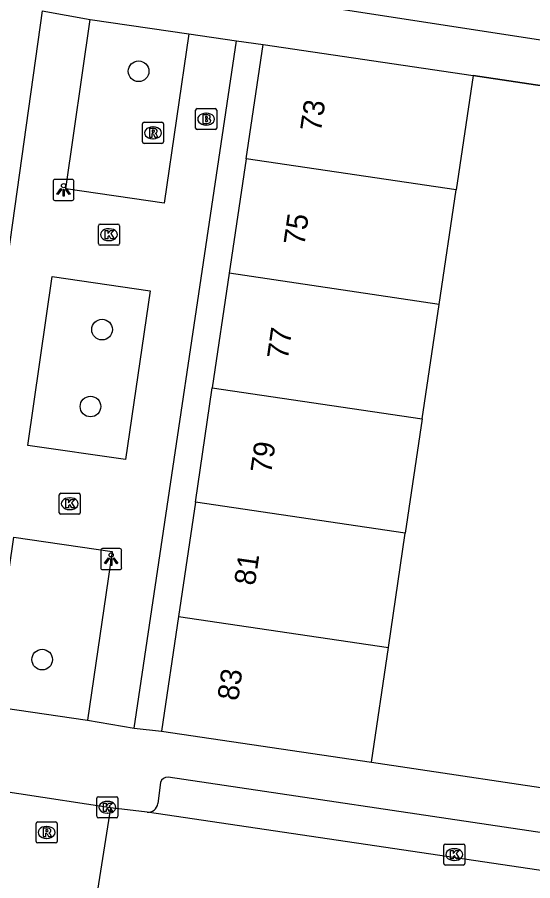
# Model space of a CAD drawing. Extents: x 164150 to 165261, y 382513 to 383432.
# Drawn here: x 164475.24 to 164499.71, y 383280.23 to 383321.23 of the extents above; entities that cross this region are included whole.
import ezdxf

# ---------------------------------------------------------------- set-up
doc = ezdxf.new("R2010")
doc.units = 0
for name, color, linetype in [('IMGEO_Boom', 7, 'Continuous'), ('IMGEO_Brandkraan', 7, 'Continuous'), ('IMGEO_Kolk', 7, 'Continuous'), ('IMGEO_Lichtpunt', 7, 'Continuous'), ('IMGEO_Muur', 7, 'Continuous'), ('IMGEO_Pand', 7, 'Continuous'), ('IMGEO_Pand_nummerreeks', 7, 'Continuous'), ('IMGEO_Rijbaan_lokaal_open', 7, 'Continuous'), ('IMGEO_Rioolput', 7, 'Continuous'), ('IMGEO_Voetpad_open', 7, 'Continuous')]:
    doc.layers.add(name, color=color, linetype=linetype)

msp = doc.modelspace()

# ---------------------------------------------------------------- linework, layer by layer
at = {"layer": 'IMGEO_Boom'}
for centre in [(164481.001, 383318.662), (164479.265, 383306.398), (164478.715, 383302.745), (164476.422, 383290.731)]:
    msp.add_circle(centre, 0.489, dxfattribs=at)
at = {"layer": 'IMGEO_Brandkraan'}
for p, q in [((164483.781, 383316.89), (164484.633, 383316.89)), ((164483.706, 383315.964), (164483.706, 383316.816)), ((164484.194, 383316.67), (164484.219, 383316.67)), ((164484.707, 383316.816), (164484.707, 383315.964)), ((164484.217, 383316.11), (164484.192, 383316.11)), ((164484.633, 383315.89), (164483.781, 383315.89))]:
    msp.add_line(p, q, dxfattribs=at)
for points in [[(164483.781, 383316.89), (164484.633, 383316.89)], [(164483.706, 383315.964), (164483.706, 383316.816)], [(164484.054, 383316.59), (164484.054, 383316.19), (164484.267, 383316.19)], [(164484.285, 383316.59), (164484.054, 383316.59)], [(164484.233, 383316.509), (164484.179, 383316.509), (164484.179, 383316.433)], [(164484.179, 383316.433), (164484.232, 383316.433)], [(164484.707, 383316.816), (164484.707, 383315.964)], [(164484.241, 383316.357), (164484.179, 383316.357), (164484.179, 383316.276)], [(164484.179, 383316.276), (164484.241, 383316.276)], [(164484.633, 383315.89), (164483.781, 383315.89)]]:
    msp.add_lwpolyline(points, dxfattribs=at)
for centre, radius, start, end in [((164483.783, 383316.814), 0.0765, 91.552, 178.448), ((164483.783, 383316.814), 0.0765, 91.552, 178.448), ((164484.631, 383316.814), 0.0765, 1.552, 88.448), ((164484.631, 383316.814), 0.0765, 1.552, 88.448), ((164484.234, 383316.471), 0.0379, 267.8285, 90.9355), ((164484.289, 383316.445), 0.145, 59.4692, 91.5367), ((164484.314, 383316.492), 0.0922, 285.5137, 58.1501), ((164484.242, 383316.316), 0.0404, 269.8759, 90.5077), ((164484.273, 383316.441), 0.251, 268.6676, 293.5347), ((164484.319, 383316.3), 0.105, 301.3115, 78.989), ((164483.783, 383315.966), 0.0765, 181.552, 268.448), ((164483.783, 383315.966), 0.0765, 181.552, 268.448), ((164484.631, 383315.966), 0.0765, 271.552, 358.448), ((164484.631, 383315.966), 0.0765, 271.552, 358.448)]:
    msp.add_arc(centre, radius, start, end, dxfattribs=at)
for centre, major_axis, ratio, start_param, end_param in [((164484.193, 383316.39), (-0.387, 0.002), 0.722429, 4.712389, 7.853982), ((164484.218, 383316.39), (-0.39, 0.002), 0.717154, 1.570796, 4.712389)]:
    msp.add_ellipse(centre, major_axis=major_axis, ratio=ratio, start_param=start_param, end_param=end_param, dxfattribs=at)
at = {"layer": 'IMGEO_Kolk'}
for p, q in [((164479.094, 383310.478), (164479.094, 383311.33)), ((164479.169, 383311.404), (164480.021, 383311.404)), ((164479.582, 383311.184), (164479.607, 383311.184)), ((164480.095, 383311.33), (164480.095, 383310.478)), ((164480.021, 383310.404), (164479.169, 383310.404)), ((164479.605, 383310.624), (164479.58, 383310.624)), ((164477.23, 383297.704), (164477.23, 383298.556)), ((164477.305, 383298.63), (164478.157, 383298.63)), ((164477.718, 383298.41), (164477.743, 383298.41)), ((164478.231, 383298.556), (164478.231, 383297.704)), ((164478.157, 383297.63), (164477.305, 383297.63)), ((164477.741, 383297.85), (164477.716, 383297.85)), ((164479.018, 383283.293), (164479.018, 383284.145)), ((164479.093, 383284.219), (164479.945, 383284.219)), ((164480.019, 383284.145), (164480.019, 383283.293)), ((164479.506, 383283.999), (164479.531, 383283.999)), ((164479.945, 383283.219), (164479.093, 383283.219)), ((164479.529, 383283.439), (164479.504, 383283.439)), ((164495.489, 383281.048), (164495.489, 383281.9)), ((164495.564, 383281.974), (164496.416, 383281.974)), ((164495.977, 383281.754), (164496.002, 383281.754)), ((164496.49, 383281.9), (164496.49, 383281.048)), ((164496, 383281.194), (164495.975, 383281.194)), ((164496.416, 383280.974), (164495.564, 383280.974))]:
    msp.add_line(p, q, dxfattribs=at)
for points in [[(164479.094, 383310.478), (164479.094, 383311.33)], [(164479.169, 383311.404), (164480.021, 383311.404)], [(164479.415, 383311.104), (164479.538, 383311.104), (164479.538, 383310.953), (164479.668, 383311.104), (164479.832, 383311.104), (164479.686, 383310.953), (164479.839, 383310.704), (164479.687, 383310.704), (164479.602, 383310.868), (164479.538, 383310.801), (164479.538, 383310.704), (164479.415, 383310.704), (164479.415, 383311.104)], [(164480.095, 383311.33), (164480.095, 383310.478)], [(164480.021, 383310.404), (164479.169, 383310.404)], [(164477.23, 383297.704), (164477.23, 383298.556)], [(164477.305, 383298.63), (164478.157, 383298.63)], [(164478.231, 383298.556), (164478.231, 383297.704)], [(164477.551, 383298.33), (164477.674, 383298.33), (164477.674, 383298.179), (164477.804, 383298.33), (164477.968, 383298.33), (164477.822, 383298.179), (164477.975, 383297.93), (164477.823, 383297.93), (164477.738, 383298.094), (164477.674, 383298.027), (164477.674, 383297.93), (164477.551, 383297.93), (164477.551, 383298.33)], [(164478.157, 383297.63), (164477.305, 383297.63)], [(164479.018, 383283.293), (164479.018, 383284.145)], [(164479.093, 383284.219), (164479.945, 383284.219)], [(164480.019, 383284.145), (164480.019, 383283.293)], [(164479.339, 383283.919), (164479.462, 383283.919), (164479.462, 383283.768), (164479.592, 383283.919), (164479.756, 383283.919), (164479.61, 383283.768), (164479.763, 383283.519), (164479.611, 383283.519), (164479.526, 383283.683), (164479.462, 383283.616), (164479.462, 383283.519), (164479.339, 383283.519), (164479.339, 383283.919)], [(164479.945, 383283.219), (164479.093, 383283.219)], [(164495.489, 383281.048), (164495.489, 383281.9)], [(164495.564, 383281.974), (164496.416, 383281.974)], [(164495.81, 383281.674), (164495.933, 383281.674), (164495.933, 383281.523), (164496.063, 383281.674), (164496.227, 383281.674), (164496.081, 383281.523), (164496.234, 383281.274), (164496.082, 383281.274), (164495.997, 383281.438), (164495.933, 383281.371), (164495.933, 383281.274), (164495.81, 383281.274), (164495.81, 383281.674)], [(164496.49, 383281.9), (164496.49, 383281.048)], [(164496.416, 383280.974), (164495.564, 383280.974)]]:
    msp.add_lwpolyline(points, dxfattribs=at)
for centre, start, end in [((164479.171, 383311.328), 91.552, 178.448), ((164479.171, 383311.328), 91.552, 178.448), ((164480.019, 383311.328), 1.552, 88.448), ((164480.019, 383311.328), 1.552, 88.448), ((164479.171, 383310.48), 181.552, 268.448), ((164479.171, 383310.48), 181.552, 268.448), ((164480.019, 383310.48), 271.552, 358.448), ((164480.019, 383310.48), 271.552, 358.448), ((164477.307, 383298.554), 91.552, 178.448), ((164477.307, 383298.554), 91.552, 178.448), ((164478.155, 383298.554), 1.552, 88.448), ((164478.155, 383298.554), 1.552, 88.448), ((164477.307, 383297.706), 181.552, 268.448), ((164477.307, 383297.706), 181.552, 268.448), ((164478.155, 383297.706), 271.552, 358.448), ((164478.155, 383297.706), 271.552, 358.448), ((164479.095, 383284.143), 91.552, 178.448), ((164479.095, 383284.143), 91.552, 178.448), ((164479.943, 383284.143), 1.552, 88.448), ((164479.943, 383284.143), 1.552, 88.448), ((164479.095, 383283.295), 181.552, 268.448), ((164479.095, 383283.295), 181.552, 268.448), ((164479.943, 383283.295), 271.552, 358.448), ((164479.943, 383283.295), 271.552, 358.448), ((164495.566, 383281.898), 91.552, 178.448), ((164495.566, 383281.898), 91.552, 178.448), ((164496.414, 383281.898), 1.552, 88.448), ((164496.414, 383281.898), 1.552, 88.448), ((164495.566, 383281.05), 181.552, 268.448), ((164495.566, 383281.05), 181.552, 268.448), ((164496.414, 383281.05), 271.552, 358.448), ((164496.414, 383281.05), 271.552, 358.448)]:
    msp.add_arc(centre, 0.0765, start, end, dxfattribs=at)
for centre, major_axis, ratio, start_param, end_param in [((164479.581, 383310.904), (-0.387, 0.002), 0.722429, 4.712389, 7.853982), ((164479.606, 383310.904), (-0.39, 0.002), 0.717154, 1.570796, 4.712389), ((164477.717, 383298.13), (-0.387, 0.002), 0.722429, 4.712389, 7.853982), ((164477.742, 383298.13), (-0.39, 0.002), 0.717154, 1.570796, 4.712389), ((164479.505, 383283.719), (-0.387, 0.002), 0.722429, 4.712389, 7.853982), ((164479.53, 383283.719), (-0.39, 0.002), 0.717154, 1.570796, 4.712389), ((164495.976, 383281.474), (-0.387, 0.002), 0.722429, 4.712389, 7.853982), ((164496.001, 383281.474), (-0.39, 0.002), 0.717154, 1.570796, 4.712389)]:
    msp.add_ellipse(centre, major_axis=major_axis, ratio=ratio, start_param=start_param, end_param=end_param, dxfattribs=at)
at = {"layer": 'IMGEO_Lichtpunt'}
for p, q in [((164476.937, 383313.431), (164476.937, 383312.624)), ((164476.937, 383313.431), (164476.937, 383312.624)), ((164477.839, 383313.526), (164477.031, 383313.526)), ((164477.839, 383313.526), (164477.031, 383313.526)), ((164477.933, 383312.624), (164477.933, 383313.431)), ((164477.933, 383312.624), (164477.933, 383313.431)), ((164477.031, 383312.53), (164477.839, 383312.53)), ((164477.031, 383312.53), (164477.839, 383312.53)), ((164480.102, 383296), (164479.294, 383296)), ((164480.102, 383296), (164479.294, 383296)), ((164479.2, 383295.905), (164479.2, 383295.098)), ((164479.2, 383295.905), (164479.2, 383295.098)), ((164480.196, 383295.098), (164480.196, 383295.905)), ((164480.196, 383295.098), (164480.196, 383295.905)), ((164479.294, 383295.004), (164480.102, 383295.004)), ((164479.294, 383295.004), (164480.102, 383295.004))]:
    msp.add_line(p, q, dxfattribs=at)
for points in [[(164477.311, 383313.095), (164477.35, 383313.067), (164477.162, 383312.805), (164477.124, 383312.832), (164477.311, 383313.095)], [(164477.413, 383313.047), (164477.46, 383313.047), (164477.46, 383312.725), (164477.413, 383312.725), (164477.413, 383313.047)], [(164477.523, 383313.067), (164477.561, 383313.094), (164477.748, 383312.832), (164477.709, 383312.804), (164477.523, 383313.067)], [(164479.574, 383295.569), (164479.613, 383295.541), (164479.425, 383295.279), (164479.387, 383295.306), (164479.574, 383295.569)], [(164479.676, 383295.521), (164479.723, 383295.521), (164479.723, 383295.199), (164479.676, 383295.199), (164479.676, 383295.521)], [(164479.786, 383295.541), (164479.824, 383295.568), (164480.011, 383295.306), (164479.972, 383295.278), (164479.786, 383295.541)]]:
    msp.add_lwpolyline(points, dxfattribs=at)
for centre in [(164477.436, 383313.229), (164479.699, 383295.703)]:
    msp.add_circle(centre, 0.0994, dxfattribs=at)
for centre, start, end in [((164477.031, 383313.431), 90, 180), ((164477.031, 383313.431), 90, 180), ((164477.839, 383313.431), 0, 90), ((164477.839, 383313.431), 0, 90), ((164477.031, 383312.624), 180, 270), ((164477.031, 383312.624), 180, 270), ((164477.839, 383312.624), 270, 0), ((164477.839, 383312.624), 270, 360), ((164479.294, 383295.905), 90, 180), ((164479.294, 383295.905), 90, 180), ((164480.102, 383295.905), 0, 90), ((164480.102, 383295.905), 0, 90), ((164479.294, 383295.098), 180, 270), ((164479.294, 383295.098), 180, 270), ((164480.102, 383295.098), 270, 0), ((164480.102, 383295.098), 270, 360)]:
    msp.add_arc(centre, 0.0946, start, end, dxfattribs=at)
at = {"layer": 'IMGEO_Muur'}
for points in [[(164507.252, 383316.914), (164496.878, 383318.464)], [(164492.057, 383285.863), (164502.426, 383284.314)]]:
    msp.add_lwpolyline(points, dxfattribs=at)
at = {"layer": 'IMGEO_Pand'}
for points in [[(164486.105, 383314.502), (164486.909, 383319.939)], [(164486.909, 383319.939), (164496.878, 383318.464)], [(164496.878, 383318.464), (164496.074, 383313.028)], [(164486.105, 383314.502), (164485.302, 383309.07)], [(164496.074, 383313.028), (164486.105, 383314.502)], [(164495.271, 383307.596), (164496.074, 383313.028)], [(164485.302, 383309.07), (164484.499, 383303.638)], [(164495.271, 383307.596), (164485.302, 383309.07)], [(164494.468, 383302.164), (164495.271, 383307.596)], [(164483.695, 383298.206), (164484.499, 383303.638)], [(164484.499, 383303.638), (164494.468, 383302.164)], [(164494.468, 383302.164), (164493.664, 383296.732)], [(164483.695, 383298.206), (164482.892, 383292.774)], [(164493.664, 383296.732), (164483.695, 383298.206)], [(164492.861, 383291.3), (164493.664, 383296.732)], [(164482.892, 383292.774), (164482.088, 383287.337)], [(164482.892, 383292.774), (164492.861, 383291.3)], [(164492.057, 383285.863), (164492.861, 383291.3)], [(164482.088, 383287.337), (164492.057, 383285.863)]]:
    msp.add_lwpolyline(points, dxfattribs=at)
at = {"layer": 'IMGEO_Rijbaan_lokaal_open'}
for points in [[(164479.663, 383283.697), (164470.939, 383285.022)], [(164479.663, 383283.697), (164478.86, 383278.579)], [(164481.4, 383283.48), (164479.663, 383283.697)], [(164520.742, 383277.67), (164481.4, 383283.48)]]:
    msp.add_lwpolyline(points, dxfattribs=at)
at = {"layer": 'IMGEO_Rioolput'}
for p, q in [((164481.184, 383315.313), (164481.184, 383316.165)), ((164481.259, 383316.239), (164482.111, 383316.239)), ((164481.672, 383316.019), (164481.697, 383316.019)), ((164482.185, 383316.165), (164482.185, 383315.313)), ((164482.111, 383315.239), (164481.259, 383315.239)), ((164481.695, 383315.459), (164481.67, 383315.459)), ((164476.134, 383282.099), (164476.134, 383282.951)), ((164476.209, 383283.025), (164477.061, 383283.025)), ((164476.622, 383282.805), (164476.647, 383282.805)), ((164477.135, 383282.951), (164477.135, 383282.099)), ((164477.061, 383282.025), (164476.209, 383282.025)), ((164476.645, 383282.245), (164476.62, 383282.245))]:
    msp.add_line(p, q, dxfattribs=at)
for points in [[(164481.184, 383315.313), (164481.184, 383316.165)], [(164481.259, 383316.239), (164482.111, 383316.239)], [(164482.185, 383316.165), (164482.185, 383315.313)], [(164481.773, 383315.937), (164481.521, 383315.939), (164481.521, 383315.539)], [(164481.521, 383315.539), (164481.645, 383315.539), (164481.645, 383315.701), (164481.656, 383315.701)], [(164481.699, 383315.858), (164481.645, 383315.858), (164481.645, 383315.777)], [(164481.645, 383315.777), (164481.697, 383315.777)], [(164481.703, 383315.672), (164481.774, 383315.539), (164481.914, 383315.539), (164481.849, 383315.665)], [(164482.111, 383315.239), (164481.259, 383315.239)], [(164476.134, 383282.099), (164476.134, 383282.951)], [(164476.209, 383283.025), (164477.061, 383283.025)], [(164477.135, 383282.951), (164477.135, 383282.099)], [(164476.723, 383282.723), (164476.471, 383282.725), (164476.471, 383282.325)], [(164476.471, 383282.325), (164476.595, 383282.325), (164476.595, 383282.487), (164476.606, 383282.487)], [(164476.649, 383282.644), (164476.595, 383282.644), (164476.595, 383282.563)], [(164476.595, 383282.563), (164476.647, 383282.563)], [(164476.653, 383282.458), (164476.724, 383282.325), (164476.864, 383282.325), (164476.799, 383282.451)], [(164477.061, 383282.025), (164476.209, 383282.025)]]:
    msp.add_lwpolyline(points, dxfattribs=at)
for centre, radius, start, end in [((164481.261, 383316.163), 0.0765, 91.552, 178.448), ((164481.261, 383316.163), 0.0765, 91.552, 178.448), ((164482.109, 383316.163), 0.0765, 1.552, 88.448), ((164482.109, 383316.163), 0.0765, 1.552, 88.448), ((164481.655, 383315.648), 0.0533, 26.0293, 88.6989), ((164481.681, 383315.966), 0.19, 274.7715, 282.9687), ((164481.705, 383315.762), 0.0964, 77.0061, 93.1865), ((164481.719, 383315.819), 0.0378, 276.6634, 79.6772), ((164481.772, 383315.827), 0.109, 350.3612, 89.416), ((164481.77, 383315.827), 0.112, 277.5842, 350.9817), ((164481.754, 383315.612), 0.108, 29.5134, 73.7905), ((164481.261, 383315.315), 0.0765, 181.552, 268.448), ((164481.261, 383315.315), 0.0765, 181.552, 268.448), ((164482.109, 383315.315), 0.0765, 271.552, 358.448), ((164482.109, 383315.315), 0.0765, 271.552, 358.448), ((164476.211, 383282.949), 0.0765, 91.552, 178.448), ((164476.211, 383282.949), 0.0765, 91.552, 178.448), ((164477.059, 383282.949), 0.0765, 1.552, 88.448), ((164477.059, 383282.949), 0.0765, 1.552, 88.448), ((164476.605, 383282.434), 0.0533, 26.0293, 88.6989), ((164476.631, 383282.752), 0.19, 274.7715, 282.9687), ((164476.655, 383282.548), 0.0964, 77.0061, 93.1865), ((164476.669, 383282.605), 0.0378, 276.6634, 79.6772), ((164476.722, 383282.613), 0.109, 350.3612, 89.416), ((164476.72, 383282.613), 0.112, 277.5842, 350.9817), ((164476.704, 383282.398), 0.108, 29.5134, 73.7905), ((164476.211, 383282.101), 0.0765, 181.552, 268.448), ((164476.211, 383282.101), 0.0765, 181.552, 268.448), ((164477.059, 383282.101), 0.0765, 271.552, 358.448), ((164477.059, 383282.101), 0.0765, 271.552, 358.448)]:
    msp.add_arc(centre, radius, start, end, dxfattribs=at)
for centre, major_axis, ratio, start_param, end_param in [((164481.671, 383315.739), (-0.387, 0.002), 0.722429, 4.712389, 7.853982), ((164481.696, 383315.739), (-0.39, 0.002), 0.717154, 1.570796, 4.712389), ((164476.621, 383282.525), (-0.387, 0.002), 0.722429, 4.712389, 7.853982), ((164476.646, 383282.525), (-0.39, 0.002), 0.717154, 1.570796, 4.712389)]:
    msp.add_ellipse(centre, major_axis=major_axis, ratio=ratio, start_param=start_param, end_param=end_param, dxfattribs=at)
at = {"layer": 'IMGEO_Voetpad_open'}
for points in [[(164505.221, 383319.354), (164487.848, 383322.025)], [(164476.423, 383321.531), (164471.832, 383288.847)], [(164476.423, 383321.531), (164478.707, 383321.114)], [(164483.388, 383320.434), (164482.221, 383312.401), (164477.54, 383313.081), (164478.707, 383321.114)], [(164478.707, 383321.114), (164483.388, 383320.434)], [(164480.794, 383287.477), (164485.646, 383320.108)], [(164483.388, 383320.434), (164485.646, 383320.108)], [(164485.646, 383320.108), (164486.909, 383319.939)], [(164496.878, 383318.464), (164507.252, 383316.914)], [(164475.735, 383300.901), (164476.904, 383308.918), (164481.554, 383308.24), (164480.385, 383300.223), (164475.735, 383300.901)], [(164473.903, 383288.541), (164475.081, 383296.543), (164479.745, 383295.856), (164478.567, 383287.854)], [(164473.903, 383288.541), (164478.567, 383287.854)], [(164478.567, 383287.854), (164480.794, 383287.477)], [(164480.794, 383287.477), (164482.088, 383287.337)], [(164492.057, 383285.863), (164502.426, 383284.314)], [(164482.046, 383284.894), (164481.911, 383283.897)], [(164500.279, 383282.486), (164482.397, 383285.156)]]:
    msp.add_lwpolyline(points, dxfattribs=at)
for centre, radius, start, end in [((164482.38, 383284.813), 0.343, 87.1138, 166.3643), ((164481.437, 383283.956), 0.477, 265.5247, 352.9074)]:
    msp.add_arc(centre, radius, start, end, dxfattribs=at)

# ---------------------------------------------------------------- texts
at = {"layer": 'IMGEO_Pand_nummerreeks'}
for s, p in [('73', (164489.655, 383315.755)), ('75', (164488.868, 383310.354)), ('77', (164488.08, 383304.94)), ('79', (164487.293, 383299.532)), ('81', (164486.52, 383294.216)), ('83', (164485.723, 383288.745))]:
    msp.add_text(s, height=1, rotation=81.721, dxfattribs=at).set_placement(p)

doc.saveas('drawing.dxf')
